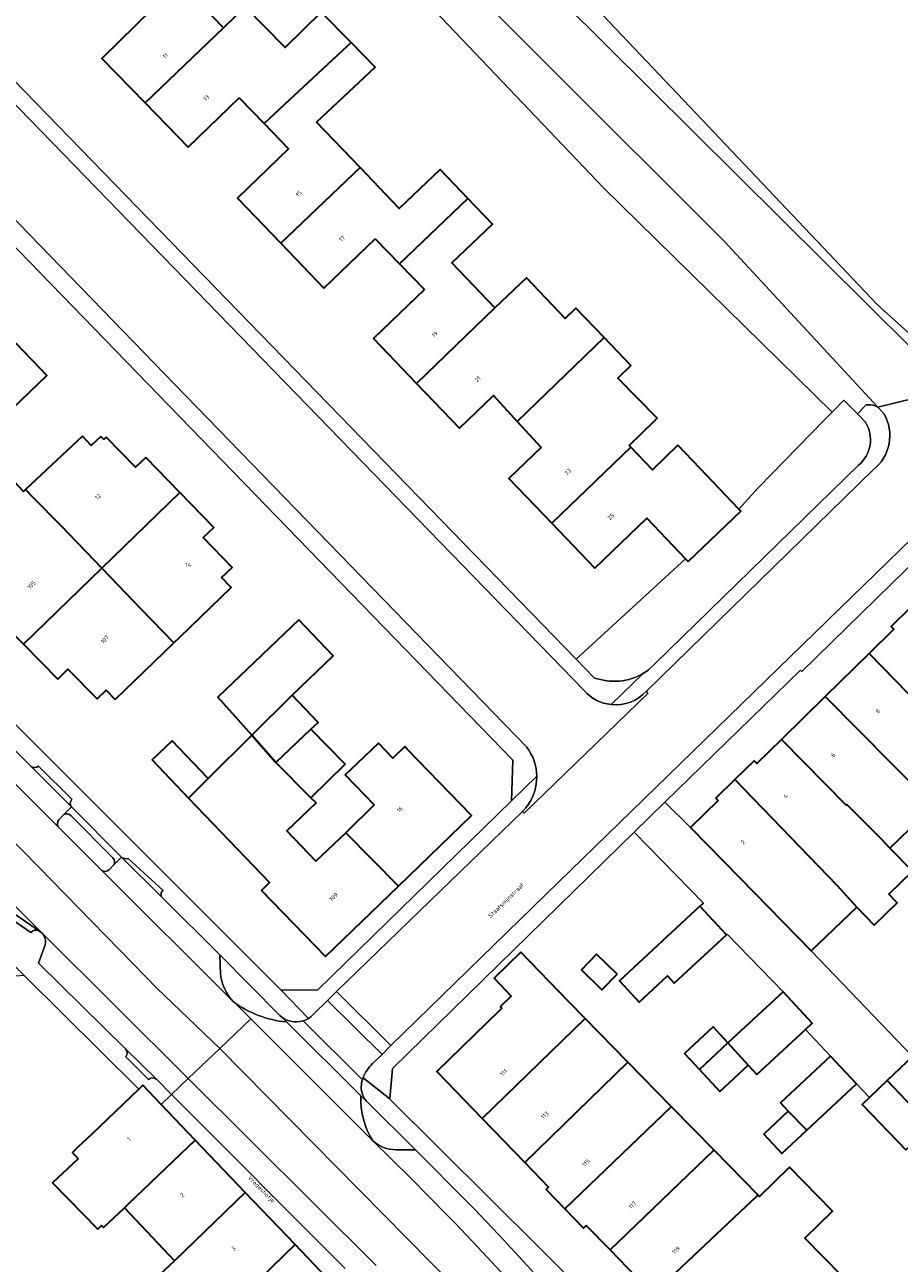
# Model space of a CAD drawing. Header units: metres. Extents: x 197700 to 204338, y 317132 to 325229.
# Tile 360 of 656: x 199679 to 199753, y 320200 to 320305. Entities that reach past the tile are written whole.
import ezdxf
from ezdxf.enums import TextEntityAlignment as Align

# ---------------------------------------------------------------- set-up
doc = ezdxf.new("R2010")
doc.units = ezdxf.units.M
for name, color, linetype, lineweight in [('B-WE-GR-BEPLANTING_CULTUUR_BODEMBEDEKKER-GV', 90, 'Continuous', 18), ('B-WE-GR-BEPLANTING_CULTUUR_BOSPLANTSOEN-GV', 90, 'Continuous', 18), ('B-WE-IE-TERREINAFSCHEIDING_KUNSTMATIG_HEKWERK-G', 20, 'IE-TERREINAFSCHEIDING-KUNSTMATIG', 18), ('B-WE-OG-BEBOUWING-GV', 7, 'Continuous', 35), ('B-WE-OG-BEBOUWING-T18', 10, 'Continuous', 18), ('B-WE-OG-TERREIN_CULTUURSCHEIDING-GV', 7, 'Continuous', 18), ('B-WE-OG-TERREIN_ERF-GV', 7, 'Continuous', 18), ('B-WE-OG-TOPOGRAFIE-T18', 10, 'Continuous', 18), ('B-WE-VH-VERHARDING_ASFALT-GV', 252, 'Continuous', 18), ('B-WE-VH-VERHARDING_BETONSTRAATSTEEN-GV', 252, 'Continuous', 18), ('B-WE-VH-VERHARDING_OPEN-GV', 252, 'Continuous', 18), ('B-WE-VH-VERHARDING_TEGEL-GV', 252, 'Continuous', 18)]:
    doc.layers.add(name, color=color, linetype=linetype, lineweight=lineweight)
doc.styles.add('NLCS-ISO-M200-T18', font='NLCS-ISO.ttf', dxfattribs={"height": 0.36})
doc.linetypes.add('IE-TERREINAFSCHEIDING-KUNSTMATIG', pattern='A,4,[82,NLCS.SHX,S=0.75,R=90,X=0,Y=0],4,-2', length=10)

msp = doc.modelspace()

# ---------------------------------------------------------------- linework, layer by layer
at = {"layer": 'B-WE-GR-BEPLANTING_CULTUUR_BODEMBEDEKKER-GV'}
for points in [[(199750.407, 320270.931), (199749.749, 320271.641), (199748.573, 320272.781), (199747.593, 320271.771), (199746.926, 320271.083), (199741.331, 320265.363), (199739.7, 320263.578), (199739.884, 320263.385), (199735.42, 320259.132), (199735.204, 320259.359), (199725.956, 320250.865), (199727.47, 320249.304)], [(199732.16, 320250.045), (199732.645, 320250.521), (199749.816, 320267.277)]]:
    msp.add_lwpolyline(points, dxfattribs=at)
for points in [[(199749.816, 320267.277, 0.3752162), (199750.407, 320270.931)], [(199727.47, 320249.304, 0.2291216), (199731.649, 320249.69)], [(199731.649, 320249.69, 0.0325252), (199732.16, 320250.045)]]:
    msp.add_lwpolyline(points, format="xyb", dxfattribs=at)
at = {"layer": 'B-WE-GR-BEPLANTING_CULTUUR_BOSPLANTSOEN-GV'}
msp.add_lwpolyline([(199686.72, 320349.152), (199734.002, 320299.254), (199751.402, 320280.898), (199754.912, 320277.702), (199755.554, 320278.281), (199781.885, 320304.442), (199785.221, 320301.368), (199785.609, 320301.011), (199798.444, 320289.528), (199808.523, 320280.653), (199832.478, 320259.56), (199834.766, 320262.038), (199836.651, 320263.572), (199838.259, 320264.143), (199840.18, 320264.195), (199842.25, 320263.121), (199845.684, 320261.131)], dxfattribs=at)
at = {"layer": 'B-WE-IE-TERREINAFSCHEIDING_KUNSTMATIG_HEKWERK-G'}
for points in [[(199691.709, 320329.185), (199728.253, 320290.752), (199747.593, 320271.771)], [(199746.926, 320271.083), (199741.331, 320265.363), (199739.7, 320263.578)], [(199735.204, 320259.359), (199725.956, 320250.865)]]:
    msp.add_lwpolyline(points, dxfattribs=at)
at = {"layer": 'B-WE-OG-BEBOUWING-GV'}
for points in [[(199690.123, 320305.896), (199685.825, 320301.71), (199689.5, 320297.936), (199696.119, 320304.295), (199692.446, 320308.108), (199696.259, 320311.751), (199694.214, 320313.89), (199688.075, 320308.025)], [(199697.445, 320298.376), (199699.549, 320296.192), (199701.697, 320298.194), (199706.905, 320303.062), (199704.395, 320305.628), (199701.325, 320302.626), (199697.959, 320306.068), (199696.119, 320304.295), (199689.5, 320297.936), (199693.147, 320294.19)], [(199707.668, 320292.474), (199703.99, 320296.319), (199708.946, 320300.975), (199706.905, 320303.062), (199701.697, 320298.194), (199699.549, 320296.192), (199701.621, 320294.043), (199697.297, 320289.882), (199700.959, 320286.078)], [(199708.937, 320286.441), (199711.009, 320284.32), (199716.781, 320289.867), (199714.454, 320292.31), (199710.985, 320289.005), (199707.668, 320292.474), (199700.959, 320286.078), (199704.614, 320282.28)], [(199713.126, 320282.153), (199708.795, 320278.001), (199712.435, 320274.204), (199719.074, 320280.604), (199715.42, 320284.412), (199718.858, 320287.685), (199716.781, 320289.867), (199711.009, 320284.32)], [(199720.962, 320270.994), (199728.305, 320278.09), (199725.924, 320280.572), (199725.025, 320279.71), (199721.749, 320283.151), (199719.074, 320280.604), (199712.435, 320274.204), (199716.066, 320270.416), (199718.952, 320273.183)], [(199723.875, 320262.382), (199730.558, 320268.814), (199730.434, 320268.944), (199732.571, 320271.045), (199732.806, 320271.277), (199729.474, 320274.662), (199730.578, 320275.721), (199728.305, 320278.09), (199720.962, 320270.994), (199722.997, 320268.777), (199720.259, 320266.147)], [(199680.623, 320275.473), (199678.537, 320277.651), (199672.696, 320272.081), (199675.43, 320269.318), (199676.85, 320270.738), (199681.183, 320274.888)], [(199686.003, 320269.464), (199685.757, 320269.727), (199684.922, 320268.945), (199684.187, 320269.729), (199679.374, 320265.219), (199679.994, 320264.59), (199682.434, 320262.114), (199685.826, 320258.57), (199692.437, 320264.966), (199689.568, 320267.932), (199688.676, 320267.116), (199686.2, 320269.656)], [(199730.558, 320268.814), (199723.875, 320262.382), (199727.533, 320258.573), (199731.928, 320262.797), (199735.204, 320259.359), (199735.42, 320259.132), (199739.884, 320263.385), (199739.7, 320263.578), (199736.436, 320267.005), (199734.554, 320268.973), (199732.388, 320266.901)], [(199679.213, 320252.134), (199685.826, 320258.57), (199682.434, 320262.114), (199679.994, 320264.59), (199679.374, 320265.219), (199679.211, 320265.066), (199678.042, 320266.314), (199677.82, 320266.095), (199676.248, 320264.542), (199673.552, 320261.878), (199675.88, 320259.521), (199674.752, 320258.407), (199677.215, 320255.914), (199676.336, 320255.046)], [(199691.933, 320252.254), (199692.452, 320252.756), (199696.764, 320256.927), (199695.948, 320257.771), (199696.847, 320258.639), (199694.415, 320261.154), (199695.298, 320262.008), (199692.437, 320264.966), (199685.826, 320258.57), (199689.174, 320255.08)], [(199685.826, 320258.57), (199679.213, 320252.134), (199682.118, 320249.193), (199682.951, 320250.015), (199685.433, 320247.503), (199686.186, 320248.247), (199686.965, 320247.449), (199691.933, 320252.254), (199689.174, 320255.08)], [(199750.733, 320251.348), (199756.161, 320245.773), (199759.123, 320242.643), (199759.308, 320242.821), (199761.548, 320240.489), (199765.117, 320243.915), (199765.206, 320244), (199762.942, 320246.314), (199754.178, 320255.22), (199752.573, 320253.635), (199752.808, 320253.397)], [(199698.511, 320244.428), (199701.92, 320247.822), (199705.403, 320251.153), (199702.483, 320254.206), (199695.641, 320247.664)], [(199759.123, 320242.643), (199756.161, 320245.773), (199750.733, 320251.348), (199747.011, 320247.708), (199755.536, 320239.083), (199757.516, 320237.055), (199760.065, 320234.364), (199763.922, 320238.017), (199761.548, 320240.489), (199759.308, 320242.821)], [(199701.92, 320247.822), (199698.511, 320244.428), (199700.561, 320242.117), (199703.521, 320244.948), (199704.12, 320245.521)], [(199751.738, 320235.663), (199752.477, 320234.893), (199755.98, 320238.256), (199757.317, 320236.864), (199757.516, 320237.055), (199755.536, 320239.083), (199747.011, 320247.708), (199743.298, 320244.077), (199748.784, 320238.523), (199748.824, 320238.563)], [(199703.521, 320244.948), (199700.561, 320242.117), (199703.519, 320239.152), (199706.417, 320241.978)], [(199693.17, 320239.11), (199694.829, 320240.762), (199691.769, 320243.961), (199690.078, 320242.343)], [(199700.561, 320242.117), (199698.511, 320244.428), (199694.829, 320240.762), (199693.17, 320239.11), (199700.005, 320231.964), (199699.327, 320231.306), (199704.745, 320225.721), (199710.911, 320231.675), (199706.478, 320236.187), (199703.931, 320233.768), (199701.47, 320236.341), (199703.954, 320238.717), (199703.519, 320239.152)], [(199711.66, 320243.264), (199711.461, 320243.47), (199710.44, 320242.494), (199709.229, 320243.762), (199706.874, 320241.51), (199706.423, 320241.078), (199708.869, 320238.555), (199706.478, 320236.187), (199710.911, 320231.675), (199717.101, 320237.651)], [(199751.738, 320235.663), (199748.824, 320238.563), (199748.784, 320238.523), (199743.298, 320244.077), (199741.213, 320242.038), (199740.991, 320242.265), (199739.377, 320240.687), (199748.011, 320231.733), (199749.667, 320229.897), (199751.135, 320228.368), (199753.096, 320230.25), (199752.383, 320230.993), (199754.38, 320232.936), (199752.477, 320234.893)], [(199739.377, 320240.687), (199737.756, 320239.102), (199737.942, 320238.912), (199735.608, 320236.629), (199739.811, 320232.331), (199745.811, 320226.194), (199749.667, 320229.897), (199748.011, 320231.733)], [(199738.655, 320227.551), (199736.417, 320229.961), (199729.614, 320223.64), (199731.283, 320221.843), (199733.674, 320224.065), (199734.243, 320223.452)], [(199725.296, 320221.896), (199721.277, 320226.075), (199719.001, 320223.886), (199720.46, 320222.369), (199719.536, 320221.481), (199719.673, 320221.338), (199719.427, 320221.101), (199714.169, 320215.983), (199718.003, 320212.015), (199726.699, 320220.462)], [(199729.403, 320224.221), (199727.676, 320225.912), (199726.386, 320224.593), (199728.114, 320222.901)], [(199740.496, 320216.513), (199741.218, 320215.731), (199745.329, 320219.526), (199745.916, 320220.068), (199743.455, 320222.733), (199738.781, 320218.418)], [(199721.602, 320208.289), (199730.306, 320216.768), (199726.699, 320220.462), (199718.003, 320212.015)], [(199738.781, 320218.418), (199737.542, 320219.761), (199735.112, 320217.518), (199736.372, 320216.153)], [(199738.781, 320218.418), (199736.372, 320216.153), (199738.09, 320214.292), (199740.496, 320216.513)], [(199743.885, 320212.623), (199745.445, 320211.006), (199749.64, 320214.931), (199747.44, 320217.282), (199743.22, 320213.334)], [(199754.374, 320217.263), (199752.256, 320215.229), (199756.001, 320211.259), (199758.076, 320213.068), (199756.449, 320215.104)], [(199734, 320213.003), (199730.306, 320216.768), (199721.602, 320208.289), (199723.62, 320206.2), (199723.405, 320205.993), (199724.994, 320204.348), (199733.979, 320212.981)], [(199752.256, 320215.229), (199750.751, 320213.783), (199750.139, 320213.195), (199753.835, 320209.347), (199754.119, 320209.619), (199755.81, 320211.093), (199756.001, 320211.259)], [(199688.957, 320214.491), (199684.974, 320210.692), (199683.807, 320209.579), (199683.345, 320209.126), (199683.836, 320208.604), (199681.661, 320206.56), (199685.502, 320202.646), (199685.812, 320202.95), (199685.968, 320202.791), (199687.736, 320204.453), (199688.106, 320204.8), (199693.727, 320210.183), (199690.864, 320213.185), (199689.303, 320214.821)], [(199734, 320213.003), (199733.979, 320212.981), (199724.994, 320204.348), (199726.561, 320202.726), (199726.804, 320202.961), (199728.808, 320200.887), (199737.565, 320209.283), (199737.603, 320209.323)], [(199745.445, 320211.006), (199743.885, 320212.623), (199741.803, 320210.675), (199743.338, 320209.034)], [(199697.964, 320205.74), (199693.727, 320210.183), (199688.106, 320204.8), (199687.736, 320204.453), (199691.971, 320199.961)], [(199741.328, 320205.517), (199737.603, 320209.323), (199737.565, 320209.283), (199728.808, 320200.887), (199732.432, 320197.136), (199741.261, 320205.456)], [(199745.969, 320193.107), (199747.122, 320194.221), (199750.018, 320197.058), (199745.297, 320201.879), (199747.627, 320204.161), (199743.979, 320207.886), (199741.442, 320205.401), (199741.328, 320205.517), (199741.261, 320205.456), (199732.432, 320197.136), (199736.324, 320193.108), (199737.697, 320194.435), (199742.351, 320189.615)], [(199694.081, 320193.472), (199702.169, 320201.33), (199697.964, 320205.74), (199691.971, 320199.961), (199689.76, 320197.876)], [(199702.169, 320201.33), (199694.081, 320193.472), (199696.652, 320190.852), (199694.153, 320188.4), (199695.746, 320186.776), (199695.987, 320186.533), (199696.642, 320187.179), (199706.447, 320196.845)]]:
    msp.add_lwpolyline(points, close=True, dxfattribs=at)
at = {"layer": 'B-WE-OG-TERREIN_CULTUURSCHEIDING-GV'}
msp.add_lwpolyline([(199668.066, 320368.272), (199666.995, 320367.675), (199677.274, 320356.62), (199698.346, 320333.901), (199724.75, 320306.529), (199754.363, 320277.119), (199754.912, 320277.702), (199751.402, 320280.898), (199734.002, 320299.254), (199686.72, 320349.152), (199677.123, 320358.166)], close=True, dxfattribs=at)
at = {"layer": 'B-WE-OG-TERREIN_ERF-GV'}
for points in [[(199640.642, 320324.811), (199628.073, 320337.778), (199627.982, 320337.734), (199624.428, 320341.422), (199612.625, 320333.481), (199613.006, 320332.735), (199612.802, 320332.582), (199609.323, 320329.108), (199608.303, 320325.664), (199619.673, 320311.729), (199627.867, 320300.828), (199632.729, 320294.013), (199636.151, 320289.466), (199640.634, 320284.039), (199659.53, 320264.33), (199700.975, 320222.883), (199704.066, 320222.876), (199720.488, 320238.896), (199720.583, 320242.333)], [(199678.537, 320277.651), (199680.623, 320275.473), (199681.183, 320274.888), (199676.85, 320270.738), (199675.43, 320269.318), (199674.018, 320267.906), (199669.645, 320263.797), (199666.981, 320266.632), (199664.774, 320268.98), (199669.146, 320273.089), (199670.469, 320274.332), (199669.938, 320274.906), (199671.461, 320276.365), (199675.794, 320280.515)], [(199735.608, 320236.629), (199737.942, 320238.912), (199737.756, 320239.102), (199739.377, 320240.687), (199740.991, 320242.265), (199741.213, 320242.038), (199743.298, 320244.077), (199747.011, 320247.708), (199750.733, 320251.348), (199752.808, 320253.397), (199752.573, 320253.635), (199754.178, 320255.22), (199755.777, 320256.798), (199755.985, 320256.583), (199758.349, 320258.87), (199763.517, 320253.528), (199764.729, 320254.7), (199759.179, 320260.462), (199756.344, 320260.877), (199745.035, 320249.836), (199744.93, 320249.94), (199733.454, 320238.767)], [(199701.92, 320247.822), (199704.12, 320245.521), (199703.521, 320244.948), (199706.417, 320241.978), (199703.519, 320239.152), (199703.954, 320238.717), (199701.47, 320236.341), (199703.931, 320233.768), (199706.478, 320236.187), (199708.869, 320238.555), (199706.423, 320241.078), (199706.874, 320241.51), (199709.229, 320243.762), (199710.44, 320242.494), (199711.461, 320243.47), (199711.66, 320243.264), (199717.101, 320237.651), (199710.911, 320231.675), (199704.745, 320225.721), (199699.327, 320231.306), (199700.005, 320231.964), (199693.17, 320239.11), (199690.078, 320242.343), (199691.769, 320243.961), (199694.829, 320240.762), (199698.511, 320244.428), (199695.641, 320247.664), (199702.483, 320254.206), (199705.403, 320251.153)], [(199726.386, 320224.593), (199727.676, 320225.912), (199729.403, 320224.221), (199728.114, 320222.901)]]:
    msp.add_lwpolyline(points, close=True, dxfattribs=at)
for points in [[(199647.848, 320331.356), (199725.956, 320250.865), (199735.204, 320259.359), (199731.928, 320262.797), (199727.533, 320258.573), (199723.875, 320262.382), (199720.259, 320266.147), (199722.997, 320268.777), (199720.962, 320270.994), (199718.952, 320273.183), (199716.066, 320270.416), (199712.435, 320274.204), (199708.795, 320278.001), (199713.126, 320282.153), (199711.009, 320284.32), (199708.937, 320286.441), (199704.614, 320282.28), (199700.959, 320286.078), (199697.297, 320289.882), (199701.621, 320294.043), (199699.549, 320296.192), (199697.445, 320298.376), (199693.147, 320294.19), (199689.5, 320297.936), (199685.825, 320301.71), (199690.123, 320305.896)], [(199692.446, 320308.108), (199696.119, 320304.295), (199697.959, 320306.068), (199701.325, 320302.626), (199704.395, 320305.628), (199706.905, 320303.062), (199708.946, 320300.975), (199703.99, 320296.319), (199707.668, 320292.474), (199710.985, 320289.005), (199714.454, 320292.31), (199716.781, 320289.867), (199718.858, 320287.685), (199715.42, 320284.412), (199719.074, 320280.604), (199721.749, 320283.151), (199725.025, 320279.71), (199725.924, 320280.572), (199728.305, 320278.09), (199730.578, 320275.721), (199729.474, 320274.662), (199732.806, 320271.277), (199732.571, 320271.045), (199730.434, 320268.944), (199730.558, 320268.814), (199732.388, 320266.901), (199734.554, 320268.973), (199736.436, 320267.005), (199739.7, 320263.578), (199741.331, 320265.363), (199746.926, 320271.083), (199747.593, 320271.771), (199748.573, 320272.781), (199749.749, 320271.641), (199750.468, 320272.405), (199750.824, 320272.406), (199751.092, 320272.369), (199751.458, 320272.206), (199738.436, 320286.265), (199694.415, 320330.267)], [(199679.211, 320265.066), (199679.374, 320265.219), (199684.187, 320269.729), (199684.922, 320268.945), (199685.757, 320269.727), (199686.003, 320269.464), (199686.2, 320269.656), (199688.676, 320267.116), (199689.568, 320267.932), (199692.437, 320264.966), (199695.298, 320262.008), (199694.415, 320261.154), (199696.847, 320258.639), (199695.948, 320257.771), (199696.764, 320256.927), (199692.452, 320252.756), (199691.933, 320252.254), (199686.965, 320247.449), (199686.186, 320248.247), (199685.433, 320247.503), (199682.951, 320250.015), (199682.118, 320249.193), (199679.213, 320252.134)], [(199755.98, 320238.256), (199752.477, 320234.893), (199754.38, 320232.936), (199752.383, 320230.993), (199753.096, 320230.25), (199751.135, 320228.368), (199749.667, 320229.897), (199745.811, 320226.194), (199754.374, 320217.263)], [(199753.835, 320209.347), (199750.139, 320213.195), (199750.751, 320213.783), (199749.64, 320214.931), (199745.445, 320211.006), (199743.338, 320209.034), (199741.803, 320210.675), (199743.885, 320212.623), (199743.22, 320213.334), (199747.44, 320217.282), (199745.329, 320219.526), (199741.218, 320215.731), (199740.496, 320216.513), (199738.09, 320214.292), (199736.372, 320216.153), (199735.112, 320217.518), (199737.542, 320219.761), (199738.781, 320218.418), (199743.455, 320222.733), (199738.718, 320227.611), (199738.655, 320227.551), (199734.243, 320223.452), (199733.674, 320224.065), (199731.283, 320221.843), (199729.614, 320223.64), (199736.417, 320229.961), (199736.712, 320230.235), (199730.86, 320236.241), (199710.413, 320216.238), (199710.192, 320213.656), (199710.192, 320213.652), (199722.907, 320200.993), (199731.805, 320192.081)], [(199689.76, 320197.876), (199691.971, 320199.961), (199687.736, 320204.453), (199685.968, 320202.791), (199685.812, 320202.95), (199685.502, 320202.646), (199681.661, 320206.56), (199683.836, 320208.604), (199683.345, 320209.126), (199683.807, 320209.579), (199684.974, 320210.692), (199688.957, 320214.491), (199679.261, 320224.102), (199674.823, 320223.775), (199671.455, 320230.269), (199668.793, 320229.267), (199669.614, 320227.487), (199662.769, 320224.069), (199625.868, 320204.974), (199620.766, 320202.551), (199623.368, 320198.12)], [(199732.432, 320197.136), (199728.808, 320200.887), (199726.804, 320202.961), (199726.561, 320202.726), (199724.994, 320204.348), (199723.405, 320205.993), (199723.62, 320206.2), (199721.602, 320208.289), (199718.003, 320212.015), (199714.169, 320215.983), (199719.427, 320221.101), (199719.673, 320221.338), (199719.536, 320221.481), (199720.46, 320222.369), (199719.001, 320223.886), (199721.277, 320226.075), (199725.296, 320221.896), (199726.699, 320220.462), (199730.306, 320216.768), (199734, 320213.003), (199737.603, 320209.323), (199741.328, 320205.517), (199741.442, 320205.401), (199743.979, 320207.886), (199747.627, 320204.161), (199745.297, 320201.879), (199750.018, 320197.058)]]:
    msp.add_lwpolyline(points, dxfattribs=at)
at = {"layer": 'B-WE-VH-VERHARDING_ASFALT-GV'}
msp.add_lwpolyline([(199663.618, 320362.113), (199667.755, 320357.953), (199694.415, 320330.267), (199738.436, 320286.265), (199751.458, 320272.206), (199757.758, 320273.745), (199757.703, 320273.802), (199756.493, 320275.003), (199754.363, 320277.119), (199724.75, 320306.529), (199698.346, 320333.901), (199677.274, 320356.62), (199666.995, 320367.675), (199666.282, 320368.441), (199660.563, 320365.186), (199661.087, 320364.659)], close=True, dxfattribs=at)
for points in [[(199608.669, 320311.548), (199608.317, 320311.268), (199612.687, 320305.658), (199624.35, 320291.554), (199636.075, 320278.508), (199640.985, 320273.547), (199647.277, 320267.101), (199654.598, 320259.734), (199680.444, 320233.327), (199688.472, 320225.103), (199690.486, 320223.031), (199695.802, 320217.925), (199698.424, 320220.426), (199697.013, 320221.835)], [(199621.518, 320287.726), (199627.074, 320281.694), (199627.095, 320281.671), (199637.845, 320270.36), (199637.85, 320270.354), (199644.23, 320264.113), (199680.791, 320227.684), (199693.137, 320215.383), (199695.802, 320217.925), (199690.486, 320223.031), (199688.472, 320225.103), (199680.444, 320233.327), (199654.598, 320259.734), (199647.277, 320267.101), (199640.985, 320273.547), (199636.075, 320278.508), (199624.35, 320291.554), (199612.687, 320305.658), (199608.317, 320311.268), (199607.964, 320310.987)], [(199697.013, 320221.835), (199696.952, 320221.895), (199685.812, 320233.02), (199682.164, 320236.663), (199644.445, 320274.332), (199640.938, 320277.822)], [(199760.724, 320262.123), (199784.403, 320237.634), (199789.191, 320232.699), (199793.484, 320236.766), (199793.412, 320236.855), (199788.493, 320241.856), (199784.216, 320246.283), (199783.956, 320246.552), (199757.758, 320273.745), (199751.458, 320272.206), (199751.967, 320271.656)], [(199751.051, 320266.887), (199731.897, 320248.163), (199731.995, 320247.979), (199721.543, 320237.847), (199721.399, 320237.971)], [(199721.399, 320237.971), (199705.69, 320222.739), (199710.276, 320218.187), (199724.46, 320231.99), (199755.397, 320262.115)], [(199708.755, 320210.112), (199708.677, 320210.185), (199708.605, 320210.257), (199698.424, 320220.426), (199695.802, 320217.925), (199723.457, 320189.853), (199730.262, 320180.163), (199733.199, 320176.21), (199738.686, 320168.494), (199741.631, 320170.556), (199741.253, 320171.159), (199740.875, 320171.757)], [(199734.625, 320167.966), (199734.637, 320167.95), (199734.648, 320167.933), (199735.165, 320167.164), (199735.682, 320166.389), (199738.686, 320168.494), (199733.199, 320176.21), (199730.262, 320180.163), (199723.457, 320189.853), (199695.802, 320217.925), (199693.137, 320215.383), (199709.025, 320199.553)]]:
    msp.add_lwpolyline(points, dxfattribs=at)
for points in [[(199751.967, 320271.656, -0.3761958), (199751.051, 320266.887)], [(199717.201, 320201.579, 0.0099553), (199708.755, 320210.112)], [(199723.429, 320194.702, 0.0110638), (199717.201, 320201.579)]]:
    msp.add_lwpolyline(points, format="xyb", dxfattribs=at)
at = {"layer": 'B-WE-VH-VERHARDING_BETONSTRAATSTEEN-GV'}
for points in [[(199646.845, 320330.445), (199641.85, 320325.908), (199692.907, 320273.177), (199721.763, 320243.436)], [(199726.618, 320248.217), (199677.892, 320298.45), (199667.467, 320309.17), (199646.845, 320330.445)], [(199721.399, 320237.971), (199721.543, 320237.847), (199731.995, 320247.979), (199731.897, 320248.163)], [(199683.271, 320238.384), (199682.596, 320237.693)], [(199686.86, 320233.464), (199687.504, 320234.112), (199683.271, 320238.384)], [(199683.242, 320237.603), (199686.772, 320234.05)], [(199690.94, 320230.696), (199687.504, 320234.112), (199686.86, 320233.464), (199686.455, 320233.056)], [(199685.812, 320233.02), (199696.952, 320221.895)], [(199695.876, 320224.183), (199695.819, 320225.846), (199690.94, 320230.696)], [(199687.848, 320217.899), (199690.479, 320215.304), (199691.734, 320214.046), (199693.137, 320215.383), (199680.791, 320227.684), (199680.89, 320227.551)], [(199681.03, 320226.689), (199680.487, 320225.159), (199687.848, 320217.899)], [(199700.891, 320220.722), (199695.819, 320225.846), (199695.876, 320224.183)], [(199696.952, 320221.895), (199697.013, 320221.835), (199698.424, 320220.426), (199708.605, 320210.257), (199708.677, 320210.185), (199708.755, 320210.112)], [(199701.44, 320220.177), (199700.891, 320220.722)], [(199700.891, 320220.722), (199701.44, 320220.177), (199707.744, 320213.924), (199708.315, 320213.357)], [(199707.744, 320213.924), (199701.44, 320220.177)], [(199707.87, 320215.268), (199702.849, 320220.267)], [(199709.025, 320199.553), (199693.137, 320215.383), (199691.734, 320214.046)], [(199691.734, 320214.046), (199706.416, 320199.325)], [(199710.707, 320209.354), (199712.349, 320209.352), (199708.374, 320213.299), (199708.315, 320213.357), (199707.744, 320213.924)], [(199716.853, 320204.848), (199712.349, 320209.352), (199710.707, 320209.354)]]:
    msp.add_lwpolyline(points, dxfattribs=at)
for points in [[(199644.23, 320264.113), (199644.205, 320264.034), (199637.211, 320268.79), (199636.723, 320269.307), (199625.969, 320280.645), (199625.731, 320280.902), (199621.518, 320287.726), (199619.658, 320289.754), (199618.178, 320288.404), (199621.157, 320285.062), (199623.78, 320280.798), (199623.817, 320280.738), (199636.267, 320267.626), (199643.891, 320262.426), (199643.985, 320262.362), (199662.056, 320244.373), (199664.224, 320242.214), (199667.116, 320239.335), (199668.583, 320237.875), (199674.333, 320232.151), (199680.481, 320227.919), (199680.516, 320227.895), (199680.791, 320227.684)], [(199709.539, 320217.432), (199710.276, 320218.187), (199705.69, 320222.739), (199704.927, 320221.995)]]:
    msp.add_lwpolyline(points, close=True, dxfattribs=at)
for points in [[(199728.899, 320247.031, -0.1880515), (199726.618, 320248.217)], [(199731.897, 320248.163, -0.2392284), (199728.899, 320247.031)], [(199721.763, 320243.436, -0.1622107), (199722.62, 320240.958)], [(199722.62, 320240.958, -0.202404), (199721.399, 320237.971)], [(199682.596, 320237.693, -0.4141637), (199683.242, 320237.603)], [(199686.772, 320234.05, -0.316925), (199686.86, 320233.464)], [(199686.455, 320233.056, -0.3952709), (199685.812, 320233.02)], [(199680.89, 320227.551, -0.2228879), (199681.03, 320226.689)], [(199695.876, 320224.183, 0.1656286), (199696.952, 320221.895)], [(199696.952, 320221.895, -0.1656286), (199695.876, 320224.183)], [(199696.952, 320221.895, 0.1385843), (199701.44, 320220.177)], [(199701.44, 320220.177, -0.1385843), (199696.952, 320221.895)], [(199702.849, 320220.267, -0.271489), (199700.891, 320220.722)], [(199707.763, 320214.714, -0.0461937), (199707.87, 320215.268)], [(199708.315, 320213.357, -0.193182), (199707.763, 320214.714)], [(199707.744, 320213.924, 0.1572092), (199708.755, 320210.112)], [(199708.755, 320210.112, -0.1572092), (199707.744, 320213.924)], [(199708.755, 320210.112, 0.1842637), (199710.707, 320209.354)], [(199710.707, 320209.354, -0.1842637), (199708.755, 320210.112)], [(199708.755, 320210.112, -0.0099553), (199717.201, 320201.579)], [(199732.202, 320187.166, 0.0274093), (199716.853, 320204.848)], [(199717.201, 320201.579, -0.0110638), (199723.429, 320194.702)]]:
    msp.add_lwpolyline(points, format="xyb", dxfattribs=at)
at = {"layer": 'B-WE-VH-VERHARDING_OPEN-GV'}
for points in [[(199680.48, 320241.824, -0.3473949), (199679.856, 320241.793)], [(199683.271, 320238.384, -0.3866174), (199683.3, 320239.013)], [(199688.048, 320234.002, -0.1888913), (199687.565, 320234.073)], [(199690.94, 320230.696, -0.4465005), (199691.012, 320231.297)], [(199679.835, 320227.752, -0.3067646), (199680.481, 320227.919)], [(199687.848, 320217.899, -0.3988811), (199687.856, 320217.217)], [(199689.783, 320215.3, -0.3502543), (199690.379, 320215.369)]]:
    msp.add_lwpolyline(points, format="xyb", dxfattribs=at)
for points in [[(199679.856, 320241.793), (199683.271, 320238.384)], [(199683.3, 320239.013), (199680.48, 320241.824)], [(199687.565, 320234.073), (199687.504, 320234.112), (199690.94, 320230.696)], [(199691.012, 320231.297), (199688.048, 320234.002)], [(199680.481, 320227.919), (199674.333, 320232.151)], [(199674.377, 320231.498), (199679.835, 320227.752)], [(199690.479, 320215.304), (199687.848, 320217.899)], [(199687.856, 320217.217), (199689.783, 320215.3)], [(199690.379, 320215.369), (199690.479, 320215.304)]]:
    msp.add_lwpolyline(points, dxfattribs=at)
msp.add_lwpolyline([(199752.256, 320215.229), (199754.374, 320217.263), (199745.811, 320226.194), (199739.811, 320232.331), (199735.608, 320236.629), (199733.454, 320238.767), (199730.86, 320236.241), (199736.712, 320230.235), (199736.417, 320229.961), (199738.655, 320227.551), (199738.718, 320227.611), (199743.455, 320222.733), (199745.916, 320220.068), (199745.329, 320219.526), (199747.44, 320217.282), (199749.64, 320214.931), (199750.751, 320213.783)], close=True, dxfattribs=at)
at = {"layer": 'B-WE-VH-VERHARDING_TEGEL-GV'}
for points in [[(199727.47, 320249.304), (199725.956, 320250.865), (199647.848, 320331.356), (199646.845, 320330.445), (199667.467, 320309.17), (199677.892, 320298.45), (199726.618, 320248.217)], [(199703.303, 320220.475), (199700.975, 320222.883), (199659.53, 320264.33), (199640.634, 320284.039), (199636.151, 320289.466), (199632.729, 320294.013), (199627.867, 320300.828), (199619.673, 320311.729), (199608.303, 320325.664), (199606.698, 320324.46), (199608.168, 320322.655), (199608.183, 320322.637)], [(199721.763, 320243.436), (199692.907, 320273.177), (199641.85, 320325.908), (199640.642, 320324.811), (199720.583, 320242.333), (199720.488, 320238.896), (199722.62, 320240.958)], [(199640.938, 320277.822), (199644.445, 320274.332), (199682.164, 320236.663)], [(199751.967, 320271.656), (199751.458, 320272.206), (199751.092, 320272.369), (199750.824, 320272.406), (199750.468, 320272.405), (199749.749, 320271.641), (199750.407, 320270.931)], [(199731.897, 320248.163), (199751.051, 320266.887)], [(199749.816, 320267.277), (199732.645, 320250.521), (199732.16, 320250.045)], [(199682.201, 320237.289), (199682.596, 320237.693), (199683.271, 320238.384), (199679.856, 320241.793), (199663.863, 320257.758), (199658.031, 320263.58)], [(199707.933, 320215.459), (199710.192, 320213.656), (199710.413, 320216.238), (199730.86, 320236.241), (199733.454, 320238.767), (199744.93, 320249.94), (199745.035, 320249.836), (199756.344, 320260.877), (199759.179, 320260.462), (199764.729, 320254.7), (199773.606, 320245.522), (199775.282, 320243.79), (199779.591, 320239.333), (199782.687, 320236.055), (199785.783, 320232.777), (199787.739, 320231.031), (199788.164, 320231.411), (199789.191, 320232.699), (199784.403, 320237.634), (199760.724, 320262.123)], [(199755.397, 320262.115), (199724.46, 320231.99), (199710.276, 320218.187)], [(199663.863, 320257.758), (199679.856, 320241.793)], [(199731.649, 320249.69), (199728.899, 320247.031)], [(199728.899, 320247.031), (199731.649, 320249.69)], [(199680.48, 320241.824), (199683.3, 320239.013)], [(199722.62, 320240.958), (199720.488, 320238.896)], [(199683.271, 320238.384), (199687.504, 320234.112), (199687.565, 320234.073)], [(199720.488, 320238.896), (199704.066, 320222.876), (199700.975, 320222.883), (199703.303, 320220.475)], [(199667.932, 320237.813), (199667.919, 320237.801), (199667.243, 320237.127), (199668.817, 320235.561), (199669.269, 320235.111), (199668.772, 320234.499), (199670.036, 320233.246), (199679.261, 320224.102), (199688.957, 320214.491), (199689.303, 320214.821), (199690.864, 320213.185), (199691.734, 320214.046), (199690.479, 320215.304), (199690.379, 320215.369)], [(199682.596, 320237.693), (199682.201, 320237.289)], [(199686.772, 320234.05), (199683.242, 320237.603)], [(199703.739, 320220.841), (199704.927, 320221.995), (199705.69, 320222.739), (199721.399, 320237.971)], [(199682.164, 320236.663), (199685.812, 320233.02)], [(199688.048, 320234.002), (199691.012, 320231.297)], [(199686.455, 320233.056), (199686.86, 320233.464)], [(199679.835, 320227.752), (199674.377, 320231.498)], [(199690.94, 320230.696), (199695.819, 320225.846), (199700.891, 320220.722)], [(199680.89, 320227.551), (199680.791, 320227.684), (199680.516, 320227.895), (199680.481, 320227.919)], [(199687.848, 320217.899), (199680.487, 320225.159), (199681.03, 320226.689)], [(199709.539, 320217.432), (199704.927, 320221.995), (199703.739, 320220.841)], [(199702.849, 320220.267), (199707.87, 320215.268)], [(199689.783, 320215.3), (199687.856, 320217.217)], [(199710.276, 320218.187), (199709.539, 320217.432), (199708.725, 320216.647)], [(199708.725, 320216.647), (199709.539, 320217.432)], [(199760.57, 320159.199), (199760.685, 320159.067), (199760.801, 320158.932), (199762.786, 320158.912), (199760.533, 320161.658), (199759.085, 320163.225), (199757.778, 320164.641), (199757.698, 320164.727), (199744.893, 320177.4), (199740.692, 320182.321), (199740.632, 320182.391), (199738.853, 320184.823), (199736.133, 320187.743), (199731.805, 320192.081), (199722.907, 320200.993), (199710.192, 320213.652), (199710.192, 320213.656), (199707.933, 320215.459)], [(199706.416, 320199.325), (199691.734, 320214.046), (199690.864, 320213.185), (199693.727, 320210.183), (199697.964, 320205.74), (199702.169, 320201.33), (199706.447, 320196.845), (199710.725, 320192.359), (199715.208, 320187.659), (199714.794, 320187.264), (199716.784, 320185.163), (199716.966, 320185.336), (199717.015, 320185.284), (199720.427, 320181.68), (199722.777, 320178.63)], [(199708.315, 320213.357), (199708.374, 320213.299), (199712.349, 320209.352), (199716.853, 320204.848)]]:
    msp.add_lwpolyline(points, dxfattribs=at)
for points in [[(199750.407, 320270.931, -0.3752162), (199749.816, 320267.277)], [(199751.051, 320266.887, 0.3761958), (199751.967, 320271.656)], [(199731.649, 320249.69, -0.2291216), (199727.47, 320249.304)], [(199732.16, 320250.045, -0.0325252), (199731.649, 320249.69)], [(199726.618, 320248.217, 0.1880515), (199728.899, 320247.031)], [(199728.899, 320247.031, 0.2392284), (199731.897, 320248.163)], [(199722.62, 320240.958, 0.1622107), (199721.763, 320243.436)], [(199679.856, 320241.793, 0.3473949), (199680.48, 320241.824)], [(199721.399, 320237.971, 0.202404), (199722.62, 320240.958)], [(199683.3, 320239.013, 0.3866174), (199683.271, 320238.384)], [(199682.201, 320237.289, 0.3565017), (199682.164, 320236.663)], [(199682.164, 320236.663, -0.3565017), (199682.201, 320237.289)], [(199683.242, 320237.603, 0.4141637), (199682.596, 320237.693)], [(199686.86, 320233.464, 0.316925), (199686.772, 320234.05)], [(199687.565, 320234.073, 0.1888913), (199688.048, 320234.002)], [(199685.812, 320233.02, 0.3952709), (199686.455, 320233.056)], [(199691.012, 320231.297, 0.4465005), (199690.94, 320230.696)], [(199680.481, 320227.919, 0.3067646), (199679.835, 320227.752)], [(199681.03, 320226.689, 0.2228879), (199680.89, 320227.551)], [(199700.891, 320220.722, 0.271489), (199702.849, 320220.267)], [(199702.849, 320220.267, 0.062959), (199703.303, 320220.475)], [(199703.303, 320220.475, -0.062959), (199702.849, 320220.267)], [(199703.303, 320220.475, 0.0719895), (199703.739, 320220.841)], [(199703.739, 320220.841, -0.0719895), (199703.303, 320220.475)], [(199687.856, 320217.217, 0.3988811), (199687.848, 320217.899)], [(199707.933, 320215.459, -0.1188826), (199708.725, 320216.647)], [(199708.725, 320216.647, 0.1188826), (199707.933, 320215.459)], [(199690.379, 320215.369, 0.3502543), (199689.783, 320215.3)], [(199707.87, 320215.268, 0.0461937), (199707.763, 320214.714)], [(199707.933, 320215.459, 0.0157231), (199707.87, 320215.268)], [(199707.87, 320215.268, -0.0157231), (199707.933, 320215.459)], [(199707.763, 320214.714, 0.193182), (199708.315, 320213.357)], [(199716.853, 320204.848, -0.0274093), (199732.202, 320187.166)]]:
    msp.add_lwpolyline(points, format="xyb", dxfattribs=at)

# ---------------------------------------------------------------- texts
at = {"layer": 'B-WE-OG-BEBOUWING-T18', "style": 'NLCS-ISO-M200-T18'}
for s, rotation, p in [('11', 44.2, (199691.207, 320301.916)), ('13', 44.2, (199694.667, 320298.362)), ('15', 43.9, (199702.491, 320290.254)), ('17', 43.9, (199706.149, 320286.453)), ('19', 43.7, (199713.982, 320278.37)), ('21', 43.7, (199717.617, 320274.578)), ('23', 43.8, (199725.245, 320266.73)), ('12', 44.2, (199685.513, 320264.63)), ('25', 43.8, (199728.882, 320262.943)), ('105', 44.6, (199679.881, 320257.149)), ('107', 44.6, (199686.08, 320252.539)), ('8', 44.3, (199751.46, 320246.464)), ('6', 44.3, (199747.67, 320242.758)), ('4', 44.3, (199743.658, 320239.278)), ('16', 44.1, (199711.024, 320238.173)), ('2', 44.3, (199740.054, 320235.382)), ('109', 44.1, (199705.436, 320230.754)), ('111', 44, (199719.814, 320215.898)), ('113', 44, (199723.302, 320212.287)), ('1', 43.6, (199688.131, 320210.255)), ('115', 44, (199726.775, 320208.262)), ('2', 43.6, (199692.647, 320205.519)), ('117', 44, (199730.705, 320204.68)), ('3', 43.6, (199696.964, 320200.993)), ('119', 44, (199734.393, 320200.863))]:
    msp.add_text(s, height=0.36, rotation=rotation, dxfattribs=at).set_placement(p, align=Align.MIDDLE)
msp.add_text('14', height=0.36, dxfattribs=at).set_placement((199693.154, 320258.861), align=Align.MIDDLE)
at = {"layer": 'B-WE-OG-TOPOGRAFIE-T18', "style": 'NLCS-ISO-M200-T18'}
for s, rotation, p in [('Staatsmijnstraat', 44.2, (199720.05, 320230.426)), ('Vredeshofje', 315.1, (199699.289, 320205.986))]:
    msp.add_text(s, height=0.36, rotation=rotation, dxfattribs=at).set_placement(p, align=Align.MIDDLE)

doc.saveas('drawing.dxf')
